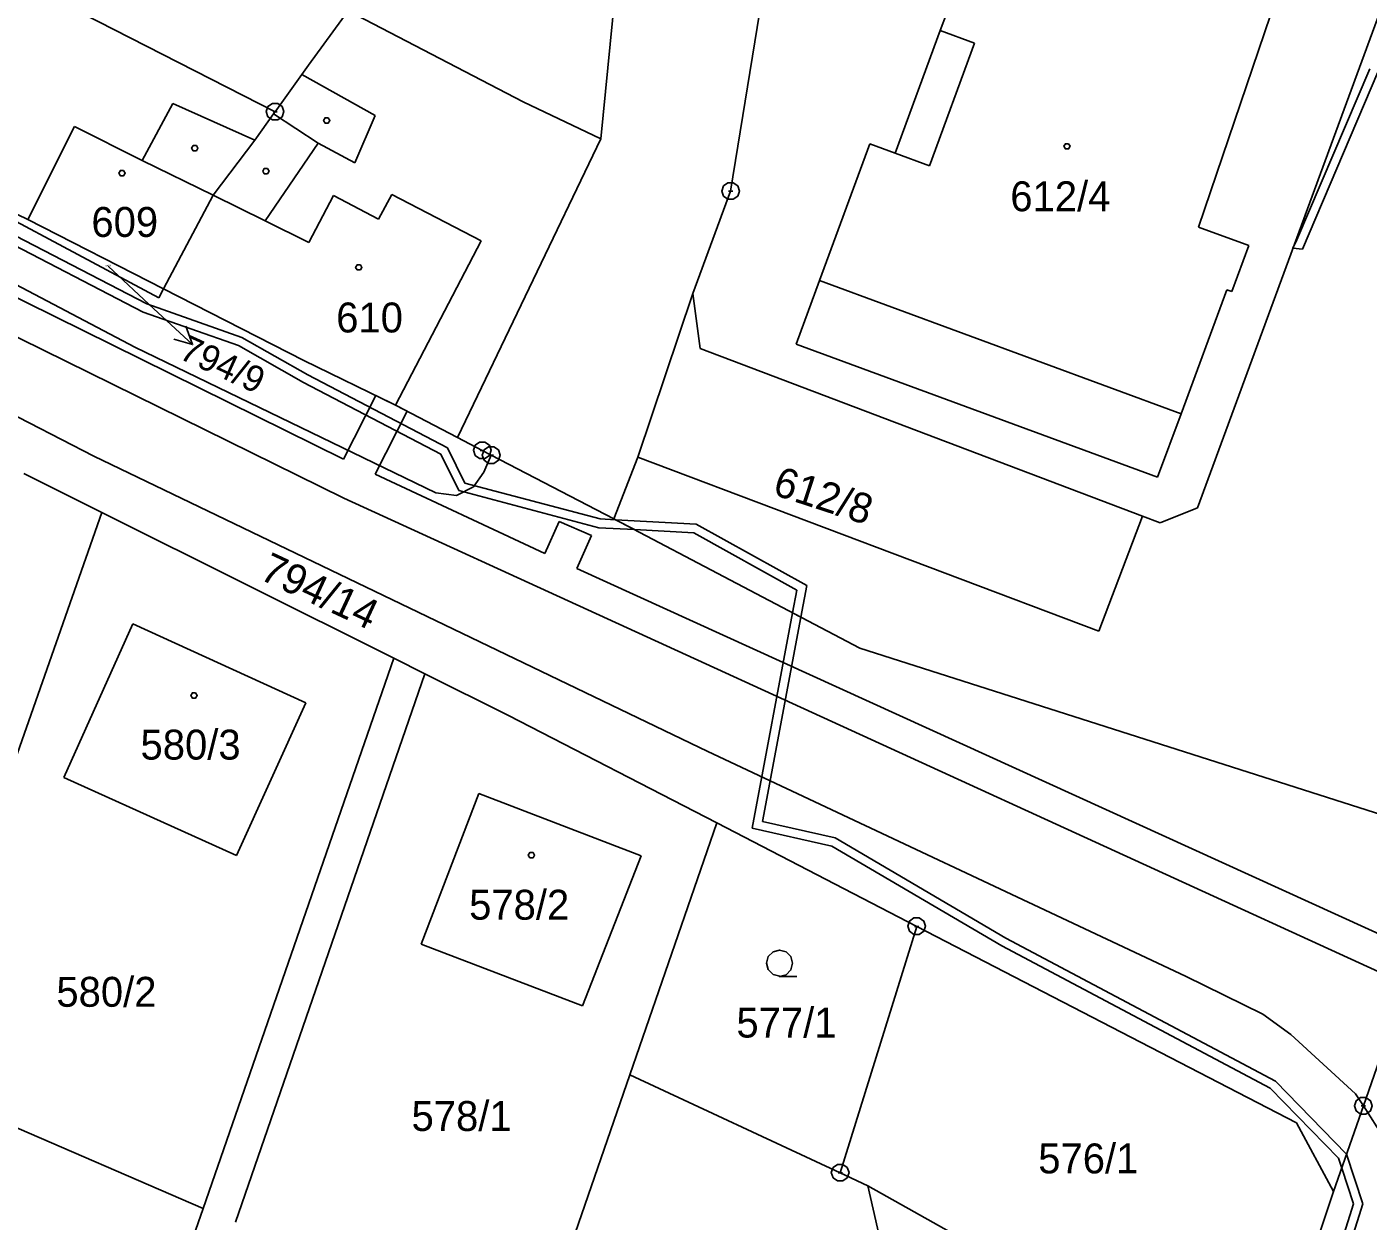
# Model space of a CAD drawing. Extents: x -759060 to -757386, y -1172273 to -1170948.
# Drawn here: x -758188.6 to -758112.4, y -1171578.9 to -1171511 of the extents above; entities that cross this region are included whole.
import ezdxf

# ---------------------------------------------------------------- set-up
doc = ezdxf.new("R2010")
doc.units = 0
for name, color, linetype in [('Vrstva 1', 7, 'Continuous'), ('Vrstva 12', 7, 'Continuous'), ('Vrstva 13', 7, 'Continuous'), ('Vrstva 2', 7, 'Continuous'), ('Vrstva 3', 7, 'Continuous'), ('Vrstva 4', 7, 'Continuous'), ('Vrstva 5', 7, 'Continuous'), ('Vrstva 7', 7, 'Continuous'), ('Vrstva 8', 7, 'Continuous')]:
    doc.layers.add(name, color=color, linetype=linetype)

msp = doc.modelspace()

# ---------------------------------------------------------------- linework, layer by layer
at = {"layer": 'Vrstva 1'}
for p, q in [((-758148.65, -1171520.31), (-758144.4, -1171494.03)), ((-758136.74, -1171511.17), (-758134.34, -1171504.66)), ((-758190.56, -1171507.6), (-758174.53, -1171515.8)), ((-758155.04, -1171507.39), (-758156.02, -1171517.34)), ((-758111.12, -1171508.38), (-758122.12, -1171538.3)), ((-758170.39, -1171510.05), (-758172.63, -1171513.14)), ((-758170.39, -1171510.05), (-758160.43, -1171515.23)), ((-758117.97, -1171510.31), (-758122.06, -1171522.35)), ((-758139.31, -1171518.15), (-758136.74, -1171511.17)), ((-758172.63, -1171513.14), (-758173.01, -1171513.67)), ((-758174.53, -1171515.8), (-758173.01, -1171513.67)), ((-758156.02, -1171517.34), (-758160.43, -1171515.23)), ((-758174.62, -1171515.92), (-758175.69, -1171517.41)), ((-758174.53, -1171515.8), (-758174.62, -1171515.92)), ((-758197.57, -1171517.58), (-758181.14, -1171526.38)), ((-758197.57, -1171517.58), (-758188.58, -1171521.92)), ((-758175.69, -1171517.41), (-758178.05, -1171520.54)), ((-758156.02, -1171517.34), (-758164.17, -1171534.31)), ((-758143.6, -1171525.39), (-758140.74, -1171517.62)), ((-758140.74, -1171517.62), (-758139.31, -1171518.15)), ((-758178.05, -1171520.54), (-758180.87, -1171525.86)), ((-758150.79, -1171526.13), (-758148.65, -1171520.31)), ((-758182.51, -1171529.17), (-758195.83, -1171522.18)), ((-758188.58, -1171521.92), (-758180.87, -1171525.86)), ((-758122.06, -1171522.35), (-758119.21, -1171523.4)), ((-758119.21, -1171523.4), (-758120.18, -1171526.02)), ((-758144.93, -1171529), (-758143.6, -1171525.39)), ((-758180.87, -1171525.86), (-758181.14, -1171526.38)), ((-758180.87, -1171525.86), (-758172.9, -1171529.94)), ((-758153.93, -1171535.42), (-758150.79, -1171526.13)), ((-758150.39, -1171529.25), (-758150.79, -1171526.13)), ((-758120.46, -1171525.91), (-758123.06, -1171532.96)), ((-758120.18, -1171526.02), (-758120.46, -1171525.91)), ((-758165.4, -1171537.46), (-758182.51, -1171529.17)), ((-758125.25, -1171538.78), (-758150.39, -1171529.25)), ((-758124.39, -1171536.57), (-758144.93, -1171529)), ((-758172.9, -1171529.94), (-758167.7, -1171532.47)), ((-758192.92, -1171531.2), (-758184.83, -1171535.38)), ((-758164.17, -1171534.31), (-758167.7, -1171532.47)), ((-758123.06, -1171532.96), (-758124.39, -1171536.57)), ((-758162.76, -1171535.05), (-758164.17, -1171534.31)), ((-758184.83, -1171535.38), (-758149.94, -1171552.16)), ((-758162.25, -1171535.32), (-758162.76, -1171535.05)), ((-758162.25, -1171535.32), (-758162.68, -1171536.29)), ((-758155.28, -1171538.94), (-758162.25, -1171535.32)), ((-758155.28, -1171538.94), (-758153.93, -1171535.42)), ((-758153.93, -1171535.42), (-758127.73, -1171545.32)), ((-758188.82, -1171536.36), (-758184.38, -1171538.57)), ((-758162.68, -1171536.29), (-758163.27, -1171537.11)), ((-758164.22, -1171537.6), (-758165.4, -1171537.46)), ((-758163.27, -1171537.11), (-758164.22, -1171537.6)), ((-758122.12, -1171538.3), (-758124.24, -1171539.16)), ((-758195.67, -1171570.76), (-758184.38, -1171538.57)), ((-758167.79, -1171546.85), (-758184.38, -1171538.57)), ((-758155.28, -1171538.94), (-758141.31, -1171546.29)), ((-758127.73, -1171545.32), (-758125.25, -1171538.78)), ((-758124.24, -1171539.16), (-758125.25, -1171538.78)), ((-758186.54, -1171553.64), (-758182.62, -1171544.91)), ((-758182.62, -1171544.91), (-758172.79, -1171549.39)), ((-758178.62, -1171578.14), (-758167.79, -1171546.85)), ((-758167.79, -1171546.85), (-758166.03, -1171547.74)), ((-758107.43, -1171557.11), (-758141.31, -1171546.29)), ((-758176.78, -1171578.92), (-758166.03, -1171547.74)), ((-758166.03, -1171547.74), (-758161.27, -1171550.11)), ((-758172.79, -1171549.39), (-758176.72, -1171558.07)), ((-758149.44, -1171556.22), (-758161.27, -1171550.11)), ((-758149.94, -1171552.16), (-758122.81, -1171564.94)), ((-758176.72, -1171558.07), (-758186.54, -1171553.64)), ((-758166.24, -1171563.11), (-758162.96, -1171554.54)), ((-758162.96, -1171554.54), (-758153.74, -1171558.09)), ((-758154.38, -1171570.54), (-758149.44, -1171556.22)), ((-758149.44, -1171556.22), (-758138.08, -1171562.1)), ((-758112.7, -1171572.31), (-758107.43, -1171557.11)), ((-758153.74, -1171558.09), (-758157.06, -1171566.61)), ((-758142.42, -1171576.11), (-758138.08, -1171562.1)), ((-758138.08, -1171562.1), (-758116.49, -1171573.26)), ((-758157.06, -1171566.61), (-758166.24, -1171563.11)), ((-758122.81, -1171564.94), (-758118.41, -1171567.1)), ((-758118.41, -1171567.1), (-758116.82, -1171568.24)), ((-758116.82, -1171568.24), (-758113.15, -1171571.62)), ((-758159.83, -1171586.32), (-758154.38, -1171570.54)), ((-758142.42, -1171576.11), (-758154.38, -1171570.54)), ((-758195.67, -1171570.76), (-758178.62, -1171578.14)), ((-758113.15, -1171571.62), (-758112.7, -1171572.31)), ((-758114.39, -1171577.18), (-758112.7, -1171572.31)), ((-758112.7, -1171572.31), (-758111.53, -1171574.12)), ((-758116.49, -1171573.26), (-758114.39, -1171577.18)), ((-758140.85, -1171576.84), (-758142.42, -1171576.11)), ((-758140.85, -1171576.84), (-758139.91, -1171581.01)), ((-758125.77, -1171585.32), (-758140.85, -1171576.84)), ((-758118.37, -1171589.09), (-758114.39, -1171577.18)), ((-758184.64, -1171595.16), (-758178.62, -1171578.14))]:
    msp.add_line(p, q, dxfattribs=at)
at = {"layer": 'Vrstva 12'}
for p, q in [((-758136.74, -1171511.17), (-758134.34, -1171504.66)), ((-758117.97, -1171510.31), (-758122.06, -1171522.35)), ((-758134.79, -1171511.89), (-758136.74, -1171511.17)), ((-758137.36, -1171518.87), (-758134.79, -1171511.89)), ((-758185.93, -1171516.63), (-758188.58, -1171521.92)), ((-758182.08, -1171518.57), (-758185.93, -1171516.63)), ((-758143.6, -1171525.39), (-758140.74, -1171517.62)), ((-758140.74, -1171517.62), (-758139.31, -1171518.15)), ((-758182.08, -1171518.57), (-758178.05, -1171520.54)), ((-758139.31, -1171518.15), (-758137.36, -1171518.87)), ((-758178.05, -1171520.54), (-758180.87, -1171525.86)), ((-758178.05, -1171520.54), (-758180.87, -1171525.86)), ((-758178.05, -1171520.54), (-758175.09, -1171522)), ((-758171.22, -1171520.56), (-758172.62, -1171523.23)), ((-758171.22, -1171520.56), (-758168.65, -1171521.9)), ((-758168.65, -1171521.9), (-758167.91, -1171520.49)), ((-758167.91, -1171520.49), (-758162.83, -1171523.14)), ((-758188.58, -1171521.92), (-758180.87, -1171525.86)), ((-758175.09, -1171522), (-758172.62, -1171523.23)), ((-758122.06, -1171522.35), (-758119.21, -1171523.4)), ((-758162.83, -1171523.14), (-758167.7, -1171532.47)), ((-758119.21, -1171523.4), (-758120.18, -1171526.02)), ((-758143.6, -1171525.39), (-758123.06, -1171532.96)), ((-758180.87, -1171525.86), (-758172.9, -1171529.94)), ((-758120.46, -1171525.91), (-758123.06, -1171532.96)), ((-758120.18, -1171526.02), (-758120.46, -1171525.91)), ((-758172.9, -1171529.94), (-758167.7, -1171532.47)), ((-758186.54, -1171553.64), (-758182.62, -1171544.91)), ((-758182.62, -1171544.91), (-758172.79, -1171549.39)), ((-758172.79, -1171549.39), (-758176.72, -1171558.07)), ((-758176.72, -1171558.07), (-758186.54, -1171553.64)), ((-758166.24, -1171563.11), (-758162.96, -1171554.54)), ((-758162.96, -1171554.54), (-758153.74, -1171558.09)), ((-758153.74, -1171558.09), (-758157.06, -1171566.61)), ((-758157.06, -1171566.61), (-758166.24, -1171563.11))]:
    msp.add_line(p, q, dxfattribs=at)
at = {"layer": 'Vrstva 13'}
for p, q in [((-758116.47, -1171523.07), (-758112.34, -1171513.36)), ((-758111.88, -1171513.54), (-758116.16, -1171523.61)), ((-758195.86, -1171519.44), (-758181.83, -1171526.72)), ((-758182.03, -1171527.18), (-758196.1, -1171519.88)), ((-758116.7, -1171523.55), (-758116.47, -1171523.07)), ((-758194.53, -1171523.75), (-758170.65, -1171535.54)), ((-758116.16, -1171523.61), (-758116.7, -1171523.55)), ((-758170.63, -1171537.76), (-758195.47, -1171525.51)), ((-758181.83, -1171526.72), (-758176.42, -1171528.63)), ((-758176.62, -1171529.09), (-758182.03, -1171527.18)), ((-758176.42, -1171528.63), (-758172.68, -1171530.75)), ((-758172.92, -1171531.19), (-758176.62, -1171529.09)), ((-758172.68, -1171530.75), (-758164.74, -1171534.89)), ((-758165.12, -1171535.25), (-758172.92, -1171531.19)), ((-758170.65, -1171535.54), (-758168.82, -1171531.93)), ((-758168.82, -1171531.93), (-758167.7, -1171532.47)), ((-758167.03, -1171532.82), (-758168.84, -1171536.39)), ((-758167.7, -1171532.47), (-758167.03, -1171532.82)), ((-758164.1, -1171537.33), (-758165.12, -1171535.25)), ((-758164.74, -1171534.89), (-758163.76, -1171536.91)), ((-758168.84, -1171536.39), (-758159.2, -1171540.91)), ((-758163.76, -1171536.91), (-758156.06, -1171538.94)), ((-758110.3, -1171565.39), (-758170.63, -1171537.76)), ((-758156.14, -1171539.44), (-758164.1, -1171537.33)), ((-758159.2, -1171540.91), (-758158.39, -1171539.08)), ((-758158.39, -1171539.08), (-758156.56, -1171539.89)), ((-758156.06, -1171538.94), (-758155.19, -1171538.99)), ((-758155.19, -1171538.99), (-758150.6, -1171539.23)), ((-758154.12, -1171539.55), (-758155.19, -1171538.99)), ((-758155.19, -1171538.99), (-758154.12, -1171539.55)), ((-758150.6, -1171539.23), (-758144.33, -1171542.72)), ((-758156.56, -1171539.89), (-758157.39, -1171541.75)), ((-758154.12, -1171539.55), (-758156.14, -1171539.44)), ((-758150.74, -1171539.73), (-758154.12, -1171539.55)), ((-758144.89, -1171542.98), (-758150.74, -1171539.73)), ((-758157.39, -1171541.75), (-758109.65, -1171563.52)), ((-758145.13, -1171544.28), (-758144.89, -1171542.98)), ((-758144.33, -1171542.72), (-758144.67, -1171544.52)), ((-758147.42, -1171556.51), (-758145.13, -1171544.28)), ((-758144.67, -1171544.52), (-758146.84, -1171556.13)), ((-758144.67, -1171544.52), (-758145.13, -1171544.28)), ((-758145.13, -1171544.28), (-758144.67, -1171544.52)), ((-758142.9, -1171557.54), (-758147.42, -1171556.51)), ((-758146.84, -1171556.13), (-758142.72, -1171557.06)), ((-758133.25, -1171563.21), (-758142.9, -1171557.54)), ((-758142.72, -1171557.06), (-758133.01, -1171562.77)), ((-758133.01, -1171562.77), (-758117.69, -1171570.9)), ((-758117.99, -1171571.3), (-758133.25, -1171563.21)), ((-758114.11, -1171575.28), (-758117.99, -1171571.3)), ((-758117.69, -1171570.9), (-758113.65, -1171575.04)), ((-758113.65, -1171575.04), (-758112.73, -1171577.88)), ((-758113.93, -1171575.84), (-758114.11, -1171575.28)), ((-758113.25, -1171577.88), (-758113.93, -1171575.84)), ((-758117.68, -1171591.88), (-758113.25, -1171577.88)), ((-758112.73, -1171577.88), (-758117.2, -1171592.04))]:
    msp.add_line(p, q, dxfattribs=at)
at = {"layer": 'Vrstva 3'}
msp.add_lwpolyline([(-758145.86, -1171564.93), (-758146.24, -1171564.83), (-758146.51, -1171564.56), (-758146.61, -1171564.19), (-758146.51, -1171563.82), (-758146.24, -1171563.55), (-758145.87, -1171563.45), (-758145.5, -1171563.55), (-758145.23, -1171563.82), (-758145.13, -1171564.2), (-758145.23, -1171564.58), (-758145.5, -1171564.85), (-758145.88, -1171564.95), (-758144.88, -1171564.95)], dxfattribs=at)
at = {"layer": 'Vrstva 4'}
for p, q in [((-758134.79, -1171511.89), (-758136.74, -1171511.17)), ((-758137.36, -1171518.87), (-758134.79, -1171511.89)), ((-758173.01, -1171513.67), (-758168.84, -1171516)), ((-758180.35, -1171515.32), (-758182.08, -1171518.57)), ((-758175.69, -1171517.41), (-758180.35, -1171515.32)), ((-758172.08, -1171517.59), (-758174.62, -1171515.92)), ((-758168.84, -1171516), (-758170, -1171518.69)), ((-758185.93, -1171516.63), (-758188.58, -1171521.92)), ((-758182.08, -1171518.57), (-758185.93, -1171516.63)), ((-758172.08, -1171517.59), (-758175.09, -1171522)), ((-758170, -1171518.69), (-758172.08, -1171517.59)), ((-758182.08, -1171518.57), (-758178.05, -1171520.54)), ((-758139.31, -1171518.15), (-758137.36, -1171518.87)), ((-758178.05, -1171520.54), (-758175.09, -1171522)), ((-758171.22, -1171520.56), (-758172.62, -1171523.23)), ((-758171.22, -1171520.56), (-758168.65, -1171521.9)), ((-758168.65, -1171521.9), (-758167.91, -1171520.49)), ((-758167.91, -1171520.49), (-758162.83, -1171523.14)), ((-758175.09, -1171522), (-758172.62, -1171523.23)), ((-758162.83, -1171523.14), (-758167.7, -1171532.47)), ((-758143.6, -1171525.39), (-758123.06, -1171532.96))]:
    msp.add_line(p, q, dxfattribs=at)
at = {"layer": 'Vrstva 5'}
for points in [[(-758171.51, -1171516.14), (-758171.42, -1171516.29), (-758171.51, -1171516.44), (-758171.69, -1171516.44), (-758171.78, -1171516.29), (-758171.69, -1171516.14)], [(-758179.01, -1171517.72), (-758178.92, -1171517.87), (-758179.01, -1171518.02), (-758179.19, -1171518.02), (-758179.28, -1171517.87), (-758179.19, -1171517.72)], [(-758129.45, -1171517.61), (-758129.36, -1171517.76), (-758129.45, -1171517.91), (-758129.63, -1171517.91), (-758129.72, -1171517.76), (-758129.63, -1171517.61)], [(-758183.14, -1171519.13), (-758183.05, -1171519.28), (-758183.14, -1171519.43), (-758183.32, -1171519.43), (-758183.41, -1171519.28), (-758183.32, -1171519.13)], [(-758174.97, -1171519.02), (-758174.88, -1171519.17), (-758174.97, -1171519.32), (-758175.15, -1171519.32), (-758175.24, -1171519.17), (-758175.15, -1171519.02)], [(-758169.69, -1171524.49), (-758169.6, -1171524.64), (-758169.69, -1171524.79), (-758169.87, -1171524.79), (-758169.96, -1171524.64), (-758169.87, -1171524.49)], [(-758179.05, -1171548.82), (-758178.96, -1171548.97), (-758179.05, -1171549.12), (-758179.23, -1171549.12), (-758179.32, -1171548.97), (-758179.23, -1171548.82)], [(-758159.88, -1171557.9), (-758159.79, -1171558.05), (-758159.88, -1171558.2), (-758160.06, -1171558.2), (-758160.15, -1171558.05), (-758160.06, -1171557.9)]]:
    msp.add_lwpolyline(points, close=True, dxfattribs=at)
at = {"layer": 'Vrstva 7'}
for p in [(-758184.02, -1171524.58), (-758179.22, -1171529.029)]:
    msp.add_line(p, (-758181.42, -1171526.99), dxfattribs=at)
msp.add_lwpolyline([(-758179.613, -1171527.983), (-758179.22, -1171529.029), (-758180.293, -1171528.716)], dxfattribs=at)
at = {"layer": 'Vrstva 8'}
for p, q in [((-758174.65, -1171515.8), (-758174.41, -1171515.8)), ((-758148.77, -1171520.31), (-758148.53, -1171520.31)), ((-758162.88, -1171535.05), (-758162.64, -1171535.05)), ((-758162.37, -1171535.32), (-758162.13, -1171535.32)), ((-758138.2, -1171562.1), (-758137.96, -1171562.1)), ((-758112.82, -1171572.31), (-758112.58, -1171572.31)), ((-758142.54, -1171576.11), (-758142.3, -1171576.11))]:
    msp.add_line(p, q, dxfattribs=at)
for points in [[(-758174.38, -1171515.32), (-758174.13, -1171515.5), (-758174.03, -1171515.79), (-758174.13, -1171516.08), (-758174.38, -1171516.26), (-758174.69, -1171516.26), (-758174.94, -1171516.08), (-758175.04, -1171515.79), (-758174.94, -1171515.5), (-758174.69, -1171515.32)], [(-758148.5, -1171519.83), (-758148.25, -1171520.01), (-758148.15, -1171520.3), (-758148.25, -1171520.59), (-758148.5, -1171520.77), (-758148.81, -1171520.77), (-758149.06, -1171520.59), (-758149.16, -1171520.3), (-758149.06, -1171520.01), (-758148.81, -1171519.83)], [(-758162.61, -1171534.57), (-758162.36, -1171534.75), (-758162.26, -1171535.04), (-758162.36, -1171535.33), (-758162.61, -1171535.51), (-758162.92, -1171535.51), (-758163.17, -1171535.33), (-758163.27, -1171535.04), (-758163.17, -1171534.75), (-758162.92, -1171534.57)], [(-758162.1, -1171534.84), (-758161.85, -1171535.02), (-758161.75, -1171535.31), (-758161.85, -1171535.6), (-758162.1, -1171535.78), (-758162.41, -1171535.78), (-758162.66, -1171535.6), (-758162.76, -1171535.31), (-758162.66, -1171535.02), (-758162.41, -1171534.84)], [(-758137.93, -1171561.62), (-758137.68, -1171561.8), (-758137.58, -1171562.09), (-758137.68, -1171562.38), (-758137.93, -1171562.56), (-758138.24, -1171562.56), (-758138.49, -1171562.38), (-758138.59, -1171562.09), (-758138.49, -1171561.8), (-758138.24, -1171561.62)], [(-758112.55, -1171571.83), (-758112.3, -1171572.01), (-758112.2, -1171572.3), (-758112.3, -1171572.59), (-758112.55, -1171572.77), (-758112.86, -1171572.77), (-758113.11, -1171572.59), (-758113.21, -1171572.3), (-758113.11, -1171572.01), (-758112.86, -1171571.83)], [(-758142.27, -1171575.63), (-758142.02, -1171575.81), (-758141.92, -1171576.1), (-758142.02, -1171576.39), (-758142.27, -1171576.57), (-758142.58, -1171576.57), (-758142.83, -1171576.39), (-758142.93, -1171576.1), (-758142.83, -1171575.81), (-758142.58, -1171575.63)]]:
    msp.add_lwpolyline(points, close=True, dxfattribs=at)

# ---------------------------------------------------------------- texts
at = {"layer": 'Vrstva 2'}
for s, height, p in [('612/4', 1.7, (-758132.759, -1171521.45)), ('609', 1.7, (-758184.973, -1171522.91)), ('794/9', 0.1, (-758184.22, -1171524.58)), ('610', 1.7, (-758171.063, -1171528.34)), ('580/3', 1.7, (-758182.183, -1171552.62)), ('578/2', 1.7, (-758163.51, -1171561.72)), ('580/2', 1.7, (-758186.963, -1171566.67)), ('577/1', 1.7, (-758148.323, -1171568.42)), ('578/1', 1.7, (-758166.783, -1171573.73)), ('576/1', 1.7, (-758131.172, -1171576.14))]:
    msp.add_text(s, height=height, dxfattribs=at).set_placement(p)
for s, rotation, p in [('612/8', 341.94121, (-758146.331, -1171537.531)), ('794/14', 335.00842, (-758175.495, -1171542.332))]:
    msp.add_text(s, height=1.7, rotation=rotation, dxfattribs=at).set_placement(p)
at = {"layer": 'Vrstva 7'}
msp.add_text('794/9', height=1.48, rotation=335.46679, dxfattribs=at).set_placement((-758180.067, -1171529.793))

doc.saveas('drawing.dxf')
